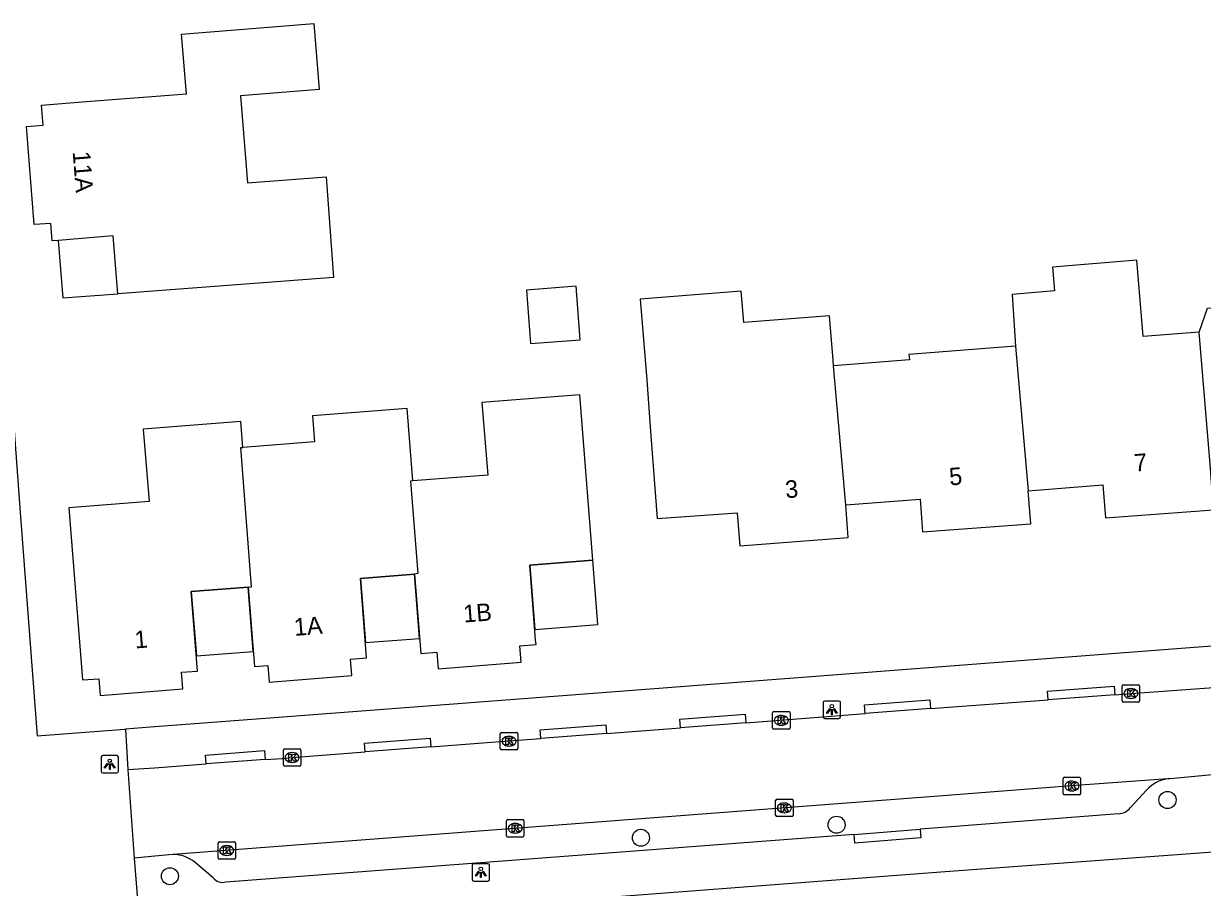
# Model space of a CAD drawing. Extents: x 157321 to 158827, y 386650 to 388532.
# Drawn here: x 158340.7 to 158408.2, y 387685.6 to 387735.1 of the extents above; entities that cross this region are included whole.
import ezdxf

# ---------------------------------------------------------------- set-up
doc = ezdxf.new("R2010")
doc.units = 0
for name, color, linetype in [('IMGEO_Boom', 7, 'Continuous'), ('IMGEO_Kolk', 7, 'Continuous'), ('IMGEO_Lichtpunt', 7, 'Continuous'), ('IMGEO_Pand', 7, 'Continuous'), ('IMGEO_Pand_nummerreeks', 7, 'Continuous'), ('IMGEO_Pand_overbouw', 7, 'Continuous'), ('IMGEO_Rijbaan_lokaal_open', 7, 'Continuous'), ('IMGEO_Voetpad_open', 7, 'Continuous')]:
    doc.layers.add(name, color=color, linetype=linetype)

msp = doc.modelspace()

# ---------------------------------------------------------------- linework, layer by layer
at = {"layer": 'IMGEO_Boom'}
for centre in [(158406.201, 387690.642), (158387.249, 387689.224), (158376.045, 387688.477), (158349.067, 387686.274)]:
    msp.add_circle(centre, 0.489, dxfattribs=at)
at = {"layer": 'IMGEO_Kolk'}
for p, q in [((158403.603, 387696.317), (158403.603, 387697.169)), ((158403.678, 387697.243), (158404.53, 387697.243)), ((158404.091, 387697.023), (158404.116, 387697.023)), ((158404.604, 387697.169), (158404.604, 387696.317)), ((158404.53, 387696.243), (158403.678, 387696.243)), ((158404.114, 387696.463), (158404.089, 387696.463)), ((158383.583, 387694.776), (158383.583, 387695.628)), ((158383.658, 387695.702), (158384.51, 387695.702)), ((158384.071, 387695.482), (158384.096, 387695.482)), ((158384.584, 387695.628), (158384.584, 387694.776)), ((158384.094, 387694.922), (158384.069, 387694.922)), ((158367.991, 387693.582), (158367.991, 387694.434)), ((158368.066, 387694.508), (158368.918, 387694.508)), ((158368.479, 387694.288), (158368.504, 387694.288)), ((158368.992, 387694.434), (158368.992, 387693.582)), ((158384.51, 387694.702), (158383.658, 387694.702)), ((158355.565, 387692.647), (158355.565, 387693.499)), ((158355.64, 387693.573), (158356.492, 387693.573)), ((158356.566, 387693.499), (158356.566, 387692.647)), ((158368.918, 387693.508), (158368.066, 387693.508)), ((158368.502, 387693.728), (158368.477, 387693.728)), ((158356.076, 387692.793), (158356.051, 387692.793)), ((158356.053, 387693.353), (158356.078, 387693.353)), ((158356.492, 387692.573), (158355.64, 387692.573)), ((158400.225, 387691.014), (158400.225, 387691.866)), ((158400.3, 387691.94), (158401.152, 387691.94)), ((158400.713, 387691.72), (158400.738, 387691.72)), ((158401.226, 387691.866), (158401.226, 387691.014)), ((158401.152, 387690.94), (158400.3, 387690.94)), ((158400.736, 387691.16), (158400.711, 387691.16)), ((158383.757, 387689.763), (158383.757, 387690.615)), ((158383.832, 387690.689), (158384.684, 387690.689)), ((158384.245, 387690.469), (158384.27, 387690.469)), ((158384.758, 387690.615), (158384.758, 387689.763)), ((158368.345, 387688.595), (158368.345, 387689.447)), ((158368.42, 387689.521), (158369.272, 387689.521)), ((158369.346, 387689.447), (158369.346, 387688.595)), ((158384.684, 387689.689), (158383.832, 387689.689)), ((158384.268, 387689.909), (158384.243, 387689.909)), ((158368.856, 387688.741), (158368.831, 387688.741)), ((158368.833, 387689.301), (158368.858, 387689.301)), ((158351.824, 387687.323), (158351.824, 387688.175)), ((158351.899, 387688.249), (158352.751, 387688.249)), ((158352.312, 387688.029), (158352.337, 387688.029)), ((158352.825, 387688.175), (158352.825, 387687.323)), ((158369.272, 387688.521), (158368.42, 387688.521)), ((158352.335, 387687.469), (158352.31, 387687.469)), ((158352.751, 387687.249), (158351.899, 387687.249))]:
    msp.add_line(p, q, dxfattribs=at)
for points in [[(158403.603, 387696.317), (158403.603, 387697.169)], [(158403.678, 387697.243), (158404.53, 387697.243)], [(158403.924, 387696.943), (158404.047, 387696.943), (158404.047, 387696.792), (158404.177, 387696.943), (158404.341, 387696.943), (158404.195, 387696.792), (158404.348, 387696.543), (158404.196, 387696.543), (158404.111, 387696.707), (158404.047, 387696.64), (158404.047, 387696.543), (158403.924, 387696.543), (158403.924, 387696.943)], [(158404.604, 387697.169), (158404.604, 387696.317)], [(158404.53, 387696.243), (158403.678, 387696.243)], [(158383.583, 387694.776), (158383.583, 387695.628)], [(158383.658, 387695.702), (158384.51, 387695.702)], [(158384.584, 387695.628), (158384.584, 387694.776)], [(158383.904, 387695.402), (158384.027, 387695.402), (158384.027, 387695.251), (158384.157, 387695.402), (158384.321, 387695.402), (158384.175, 387695.251), (158384.328, 387695.002), (158384.176, 387695.002), (158384.091, 387695.166), (158384.027, 387695.099), (158384.027, 387695.002), (158383.904, 387695.002), (158383.904, 387695.402)], [(158367.991, 387693.582), (158367.991, 387694.434)], [(158368.066, 387694.508), (158368.918, 387694.508)], [(158368.312, 387694.208), (158368.435, 387694.208), (158368.435, 387694.057), (158368.565, 387694.208), (158368.729, 387694.208), (158368.583, 387694.057), (158368.736, 387693.808), (158368.584, 387693.808), (158368.499, 387693.972), (158368.435, 387693.905), (158368.435, 387693.808), (158368.312, 387693.808), (158368.312, 387694.208)], [(158368.992, 387694.434), (158368.992, 387693.582)], [(158384.51, 387694.702), (158383.658, 387694.702)], [(158355.565, 387692.647), (158355.565, 387693.499)], [(158355.64, 387693.573), (158356.492, 387693.573)], [(158356.566, 387693.499), (158356.566, 387692.647)], [(158368.918, 387693.508), (158368.066, 387693.508)], [(158355.886, 387693.273), (158356.009, 387693.273), (158356.009, 387693.122), (158356.139, 387693.273), (158356.303, 387693.273), (158356.157, 387693.122), (158356.31, 387692.873), (158356.158, 387692.873), (158356.073, 387693.037), (158356.009, 387692.97), (158356.009, 387692.873), (158355.886, 387692.873), (158355.886, 387693.273)], [(158356.492, 387692.573), (158355.64, 387692.573)], [(158400.225, 387691.014), (158400.225, 387691.866)], [(158400.3, 387691.94), (158401.152, 387691.94)], [(158400.546, 387691.64), (158400.669, 387691.64), (158400.669, 387691.489), (158400.799, 387691.64), (158400.963, 387691.64), (158400.817, 387691.489), (158400.97, 387691.24), (158400.818, 387691.24), (158400.733, 387691.404), (158400.669, 387691.337), (158400.669, 387691.24), (158400.546, 387691.24), (158400.546, 387691.64)], [(158401.226, 387691.866), (158401.226, 387691.014)], [(158401.152, 387690.94), (158400.3, 387690.94)], [(158383.757, 387689.763), (158383.757, 387690.615)], [(158383.832, 387690.689), (158384.684, 387690.689)], [(158384.078, 387690.389), (158384.201, 387690.389), (158384.201, 387690.238), (158384.331, 387690.389), (158384.495, 387690.389), (158384.349, 387690.238), (158384.502, 387689.989), (158384.35, 387689.989), (158384.265, 387690.153), (158384.201, 387690.086), (158384.201, 387689.989), (158384.078, 387689.989), (158384.078, 387690.389)], [(158384.758, 387690.615), (158384.758, 387689.763)], [(158368.345, 387688.595), (158368.345, 387689.447)], [(158368.42, 387689.521), (158369.272, 387689.521)], [(158369.346, 387689.447), (158369.346, 387688.595)], [(158384.684, 387689.689), (158383.832, 387689.689)], [(158368.666, 387689.221), (158368.789, 387689.221), (158368.789, 387689.07), (158368.919, 387689.221), (158369.083, 387689.221), (158368.937, 387689.07), (158369.09, 387688.821), (158368.938, 387688.821), (158368.853, 387688.985), (158368.789, 387688.918), (158368.789, 387688.821), (158368.666, 387688.821), (158368.666, 387689.221)], [(158351.824, 387687.323), (158351.824, 387688.175)], [(158351.899, 387688.249), (158352.751, 387688.249)], [(158352.825, 387688.175), (158352.825, 387687.323)], [(158369.272, 387688.521), (158368.42, 387688.521)], [(158352.145, 387687.949), (158352.268, 387687.949), (158352.268, 387687.798), (158352.398, 387687.949), (158352.562, 387687.949), (158352.416, 387687.798), (158352.569, 387687.549), (158352.417, 387687.549), (158352.332, 387687.713), (158352.268, 387687.646), (158352.268, 387687.549), (158352.145, 387687.549), (158352.145, 387687.949)], [(158352.751, 387687.249), (158351.899, 387687.249)]]:
    msp.add_lwpolyline(points, dxfattribs=at)
for centre, start, end in [((158403.68, 387697.167), 91.55205, 178.44795), ((158403.68, 387697.167), 91.55205, 178.44795), ((158404.528, 387697.167), 1.55205, 88.44795), ((158404.528, 387697.167), 1.55205, 88.44795), ((158403.68, 387696.319), 181.55205, 268.44795), ((158403.68, 387696.319), 181.55205, 268.44795), ((158404.528, 387696.319), 271.55205, 358.44795), ((158404.528, 387696.319), 271.55205, 358.44795), ((158383.66, 387695.626), 91.55205, 178.44795), ((158383.66, 387695.626), 91.55205, 178.44795), ((158384.508, 387695.626), 1.55205, 88.44795), ((158384.508, 387695.626), 1.55205, 88.44795), ((158368.068, 387694.432), 91.55205, 178.44795), ((158368.068, 387694.432), 91.55205, 178.44795), ((158368.916, 387694.432), 1.55205, 88.44795), ((158368.916, 387694.432), 1.55205, 88.44795), ((158383.66, 387694.778), 181.55205, 268.44795), ((158383.66, 387694.778), 181.55205, 268.44795), ((158384.508, 387694.778), 271.55205, 358.44795), ((158384.508, 387694.778), 271.55205, 358.44795), ((158355.642, 387693.497), 91.55205, 178.44795), ((158355.642, 387693.497), 91.55205, 178.44795), ((158356.49, 387693.497), 1.55205, 88.44795), ((158356.49, 387693.497), 1.55205, 88.44795), ((158368.068, 387693.584), 181.55205, 268.44795), ((158368.068, 387693.584), 181.55205, 268.44795), ((158368.916, 387693.584), 271.55205, 358.44795), ((158368.916, 387693.584), 271.55205, 358.44795), ((158355.642, 387692.649), 181.55205, 268.44795), ((158355.642, 387692.649), 181.55205, 268.44795), ((158356.49, 387692.649), 271.55205, 358.44795), ((158356.49, 387692.649), 271.55205, 358.44795), ((158400.302, 387691.864), 91.55205, 178.44795), ((158400.302, 387691.864), 91.55205, 178.44795), ((158401.15, 387691.864), 1.55205, 88.44795), ((158401.15, 387691.864), 1.55205, 88.44795), ((158400.302, 387691.016), 181.55205, 268.44795), ((158400.302, 387691.016), 181.55205, 268.44795), ((158401.15, 387691.016), 271.55205, 358.44795), ((158401.15, 387691.016), 271.55205, 358.44795), ((158383.834, 387690.613), 91.55205, 178.44795), ((158383.834, 387690.613), 91.55205, 178.44795), ((158384.682, 387690.613), 1.55205, 88.44795), ((158384.682, 387690.613), 1.55205, 88.44795), ((158368.422, 387689.445), 91.55205, 178.44795), ((158368.422, 387689.445), 91.55205, 178.44795), ((158369.27, 387689.445), 1.55205, 88.44795), ((158369.27, 387689.445), 1.55205, 88.44795), ((158383.834, 387689.765), 181.55205, 268.44795), ((158383.834, 387689.765), 181.55205, 268.44795), ((158384.682, 387689.765), 271.55205, 358.44795), ((158384.682, 387689.765), 271.55205, 358.44795), ((158351.901, 387688.173), 91.55205, 178.44795), ((158351.901, 387688.173), 91.55205, 178.44795), ((158352.749, 387688.173), 1.55205, 88.44795), ((158352.749, 387688.173), 1.55205, 88.44795), ((158368.422, 387688.597), 181.55205, 268.44795), ((158368.422, 387688.597), 181.55205, 268.44795), ((158369.27, 387688.597), 271.55205, 358.44795), ((158369.27, 387688.597), 271.55205, 358.44795), ((158351.901, 387687.325), 181.55205, 268.44795), ((158351.901, 387687.325), 181.55205, 268.44795), ((158352.749, 387687.325), 271.55205, 358.44795), ((158352.749, 387687.325), 271.55205, 358.44795)]:
    msp.add_arc(centre, 0.0765, start, end, dxfattribs=at)
for centre, major_axis, ratio, start_param, end_param in [((158404.09, 387696.743), (-0.387, 0.002), 0.722429, 4.712389, 7.853982), ((158404.115, 387696.743), (-0.39, 0.002), 0.717154, 1.570796, 4.712389), ((158384.07, 387695.202), (-0.387, 0.002), 0.722429, 4.712389, 7.853982), ((158384.095, 387695.202), (-0.39, 0.002), 0.717154, 1.570796, 4.712389), ((158368.478, 387694.008), (-0.387, 0.002), 0.722429, 4.712389, 7.853982), ((158368.503, 387694.008), (-0.39, 0.002), 0.717154, 1.570796, 4.712389), ((158356.052, 387693.073), (-0.387, 0.002), 0.722429, 4.712389, 7.853982), ((158356.077, 387693.073), (-0.39, 0.002), 0.717154, 1.570796, 4.712389), ((158400.712, 387691.44), (-0.387, 0.002), 0.722429, 4.712389, 7.853982), ((158400.737, 387691.44), (-0.39, 0.002), 0.717154, 1.570796, 4.712389), ((158384.244, 387690.189), (-0.387, 0.002), 0.722429, 4.712389, 7.853982), ((158384.269, 387690.189), (-0.39, 0.002), 0.717154, 1.570796, 4.712389), ((158368.832, 387689.021), (-0.387, 0.002), 0.722429, 4.712389, 7.853982), ((158368.857, 387689.021), (-0.39, 0.002), 0.717154, 1.570796, 4.712389), ((158352.311, 387687.749), (-0.387, 0.002), 0.722429, 4.712389, 7.853982), ((158352.336, 387687.749), (-0.39, 0.002), 0.717154, 1.570796, 4.712389)]:
    msp.add_ellipse(centre, major_axis=major_axis, ratio=ratio, start_param=start_param, end_param=end_param, dxfattribs=at)
at = {"layer": 'IMGEO_Lichtpunt'}
for p, q in [((158386.48, 387696.217), (158386.48, 387695.41)), ((158386.48, 387696.217), (158386.48, 387695.41)), ((158387.382, 387696.312), (158386.574, 387696.312)), ((158387.382, 387696.312), (158386.574, 387696.312)), ((158387.476, 387695.41), (158387.476, 387696.217)), ((158387.476, 387695.41), (158387.476, 387696.217)), ((158386.574, 387695.316), (158387.382, 387695.316)), ((158386.574, 387695.316), (158387.382, 387695.316)), ((158345.125, 387693.091), (158345.125, 387692.284)), ((158345.125, 387693.091), (158345.125, 387692.284)), ((158346.027, 387693.186), (158345.219, 387693.186)), ((158346.027, 387693.186), (158345.219, 387693.186)), ((158346.121, 387692.284), (158346.121, 387693.091)), ((158346.121, 387692.284), (158346.121, 387693.091)), ((158345.219, 387692.19), (158346.027, 387692.19)), ((158345.219, 387692.19), (158346.027, 387692.19)), ((158366.375, 387686.898), (158366.375, 387686.091)), ((158366.375, 387686.898), (158366.375, 387686.091)), ((158367.277, 387686.993), (158366.469, 387686.993)), ((158367.277, 387686.993), (158366.469, 387686.993)), ((158367.371, 387686.091), (158367.371, 387686.898)), ((158367.371, 387686.091), (158367.371, 387686.898)), ((158366.469, 387685.997), (158367.277, 387685.997)), ((158366.469, 387685.997), (158367.277, 387685.997))]:
    msp.add_line(p, q, dxfattribs=at)
for points in [[(158386.854, 387695.881), (158386.893, 387695.853), (158386.705, 387695.591), (158386.667, 387695.618), (158386.854, 387695.881)], [(158386.956, 387695.833), (158387.003, 387695.833), (158387.003, 387695.511), (158386.956, 387695.511), (158386.956, 387695.833)], [(158387.066, 387695.853), (158387.104, 387695.88), (158387.291, 387695.618), (158387.252, 387695.59), (158387.066, 387695.853)], [(158345.499, 387692.755), (158345.538, 387692.727), (158345.35, 387692.465), (158345.312, 387692.492), (158345.499, 387692.755)], [(158345.711, 387692.727), (158345.749, 387692.754), (158345.936, 387692.492), (158345.897, 387692.464), (158345.711, 387692.727)], [(158345.601, 387692.707), (158345.648, 387692.707), (158345.648, 387692.385), (158345.601, 387692.385), (158345.601, 387692.707)], [(158366.749, 387686.562), (158366.788, 387686.534), (158366.6, 387686.272), (158366.562, 387686.299), (158366.749, 387686.562)], [(158366.851, 387686.514), (158366.898, 387686.514), (158366.898, 387686.192), (158366.851, 387686.192), (158366.851, 387686.514)], [(158366.961, 387686.534), (158366.999, 387686.561), (158367.186, 387686.299), (158367.147, 387686.271), (158366.961, 387686.534)]]:
    msp.add_lwpolyline(points, dxfattribs=at)
for centre in [(158386.979, 387696.015), (158345.624, 387692.889), (158366.874, 387686.696)]:
    msp.add_circle(centre, 0.0994, dxfattribs=at)
for centre, start, end in [((158386.574, 387696.217), 90, 180), ((158386.574, 387696.217), 90, 180), ((158387.382, 387696.217), 0, 90), ((158387.382, 387696.217), 0, 90), ((158386.574, 387695.41), 180, 270), ((158386.574, 387695.41), 180, 270), ((158387.382, 387695.41), 270, 0), ((158387.382, 387695.41), 270, 360), ((158345.219, 387693.091), 90, 180), ((158345.219, 387693.091), 90, 180), ((158346.027, 387693.091), 0, 90), ((158346.027, 387693.091), 0, 90), ((158345.219, 387692.284), 180, 270), ((158345.219, 387692.284), 180, 270), ((158346.027, 387692.284), 270, 0), ((158346.027, 387692.284), 270, 360), ((158366.469, 387686.898), 90, 180), ((158366.469, 387686.898), 90, 180), ((158367.277, 387686.898), 0, 90), ((158367.277, 387686.898), 0, 90), ((158366.469, 387686.091), 180, 270), ((158366.469, 387686.091), 180, 270), ((158367.277, 387686.091), 270, 0), ((158367.277, 387686.091), 270, 360)]:
    msp.add_arc(centre, 0.0946, start, end, dxfattribs=at)
at = {"layer": 'IMGEO_Pand'}
for points in [[(158358.431, 387720.577), (158346.084, 387719.643), (158345.822, 387722.961), (158342.666, 387722.699), (158342.322, 387722.671), (158342.25, 387723.675), (158341.303, 387723.6), (158340.856, 387729.215), (158341.813, 387729.291), (158341.711, 387730.443), (158344.036, 387730.627), (158350.026, 387731.1), (158349.738, 387734.522), (158357.317, 387735.12), (158357.615, 387731.342), (158353.109, 387730.986), (158353.503, 387725.992), (158358.009, 387726.347), (158358.431, 387720.577)], [(158408.005, 387717.435), (158404.808, 387717.186), (158404.448, 387721.557), (158399.613, 387721.159), (158399.724, 387719.808), (158397.297, 387719.608), (158397.496, 387716.634)], [(158369.481, 387719.846), (158369.722, 387716.784), (158372.568, 387717.008), (158372.327, 387720.07), (158369.481, 387719.846)], [(158387.08, 387715.519), (158387.053, 387715.828), (158386.847, 387718.386), (158381.932, 387718), (158381.791, 387719.794), (158376.008, 387719.34), (158376.372, 387714.714), (158376.599, 387711.744), (158376.979, 387706.758), (158381.56, 387707.094), (158381.699, 387705.202), (158387.914, 387705.672), (158387.77, 387707.559)], [(158408.005, 387717.435), (158408.497, 387718.819), (158416.111, 387719.411), (158417.458, 387719.515), (158416.285, 387716.872), (158421.771, 387714.439)], [(158408.664, 387709.622), (158408.005, 387717.435)], [(158397.496, 387716.634), (158391.394, 387716.169), (158391.418, 387715.85), (158387.08, 387715.519)], [(158397.496, 387716.634), (158398.224, 387708.351)], [(158387.77, 387707.559), (158387.08, 387715.519)], [(158363.082, 387703.585), (158363.433, 387699.038), (158364.36, 387699.11), (158364.433, 387698.163), (158369.187, 387698.53), (158369.114, 387699.477), (158370.035, 387699.546), (158370.013, 387699.821), (158369.672, 387704.102), (158373.281, 387704.384), (158372.541, 387713.857), (158366.939, 387713.411), (158367.269, 387709.254), (158362.972, 387708.917)], [(158362.972, 387708.917), (158362.647, 387713.075), (158357.235, 387712.651), (158357.352, 387711.155), (158353.241, 387710.836)], [(158353.241, 387710.836), (158353.124, 387712.331), (158347.544, 387711.894), (158347.872, 387707.74), (158343.287, 387707.37), (158344.064, 387697.52), (158345.001, 387697.578), (158345.076, 387696.631), (158349.806, 387697.009), (158349.73, 387697.956), (158350.657, 387698.03), (158350.293, 387702.585), (158353.549, 387702.841)], [(158353.549, 387702.841), (158353.75, 387702.855), (158353.123, 387710.829), (158353.241, 387710.836)], [(158398.224, 387708.351), (158402.497, 387708.693), (158402.648, 387706.805), (158408.84, 387707.269), (158408.664, 387709.622)], [(158362.972, 387708.917), (158362.853, 387708.909), (158363.267, 387703.607), (158363.082, 387703.585)], [(158387.77, 387707.559), (158392.03, 387707.884), (158392.174, 387705.997), (158398.375, 387706.463), (158398.224, 387708.351)], [(158353.549, 387702.841), (158353.907, 387698.285), (158354.674, 387698.345), (158354.748, 387697.398), (158359.491, 387697.77), (158359.417, 387698.717), (158360.334, 387698.789), (158359.977, 387703.335), (158363.082, 387703.585)]]:
    msp.add_lwpolyline(points, dxfattribs=at)
at = {"layer": 'IMGEO_Pand_overbouw'}
for points in [[(158346.084, 387719.643), (158345.822, 387722.961), (158342.666, 387722.699), (158342.931, 387719.399)], [(158373.281, 387704.384), (158369.672, 387704.102), (158369.966, 387700.417), (158373.571, 387700.701)], [(158363.082, 387703.585), (158359.977, 387703.335), (158360.266, 387699.655), (158363.367, 387699.899)], [(158353.549, 387702.841), (158350.293, 387702.585), (158350.588, 387698.894), (158353.839, 387699.15)]]:
    msp.add_lwpolyline(points, close=True, dxfattribs=at)
at = {"layer": 'IMGEO_Rijbaan_lokaal_open'}
for points in [[(158403.187, 387696.67), (158404.091, 387696.739), (158409.364, 387697.125)], [(158392.633, 387695.88), (158399.364, 387696.379)], [(158403.187, 387696.67), (158399.364, 387696.379)], [(158382.042, 387695.059), (158388.891, 387695.589)], [(158392.633, 387695.88), (158388.891, 387695.589)], [(158382.042, 387695.059), (158378.301, 387694.77)], [(158364.005, 387693.68), (158368.478, 387694.022), (158370.307, 387694.161)], [(158374.066, 387694.448), (158370.307, 387694.161)], [(158374.066, 387694.448), (158378.301, 387694.77)], [(158364.005, 387693.68), (158360.256, 387693.393)], [(158354.533, 387692.953), (158351.142, 387692.706)], [(158354.533, 387692.953), (158355.493, 387693.023), (158356.066, 387693.072), (158360.256, 387693.393)], [(158346.654, 387692.38), (158348.18, 387692.491), (158351.142, 387692.706)], [(158346.654, 387692.38), (158347.023, 387687.307)], [(158409.369, 387692.133), (158406.351, 387691.855), (158406.22, 387691.846)], [(158406.22, 387691.846), (158400.711, 387691.456), (158393.084, 387690.867), (158349.258, 387687.517)], [(158349.258, 387687.517), (158348.998, 387687.497), (158347.023, 387687.307)]]:
    msp.add_lwpolyline(points, dxfattribs=at)
msp.add_arc((158370.627, 387697.406), 33.403, 200.55472, 215.51585, dxfattribs=at)
at = {"layer": 'IMGEO_Voetpad_open'}
for points in [[(158333.326, 387734.301), (158333.407, 387732.502), (158335.77, 387732.84), (158335.788, 387732.607), (158338.533, 387732.888), (158339.75, 387717.295), (158340.521, 387706.857), (158341.469, 387694.325), (158346.485, 387694.705), (158346.523, 387694.708)], [(158470.083, 387604.922), (158469.838, 387633.4), (158455.702, 387651.616), (158436.706, 387675.883), (158417.71, 387700.15), (158374.563, 387696.832), (158355.281, 387695.371), (158347.956, 387694.816), (158346.523, 387694.708)], [(158399.364, 387696.379), (158399.327, 387696.877), (158403.15, 387697.168), (158403.187, 387696.67)], [(158388.891, 387695.589), (158388.853, 387696.087), (158392.595, 387696.378), (158392.633, 387695.88)], [(158378.301, 387694.77), (158378.263, 387695.268), (158382.004, 387695.557), (158382.042, 387695.059)], [(158370.307, 387694.161), (158370.269, 387694.664), (158374.028, 387694.948), (158374.066, 387694.448)], [(158346.523, 387694.708), (158346.654, 387692.38)], [(158360.256, 387693.393), (158360.218, 387693.905), (158363.967, 387694.188), (158364.005, 387693.68)], [(158351.142, 387692.706), (158351.104, 387693.217), (158354.494, 387693.473), (158354.533, 387692.953)], [(158405.003, 387691.209), (158404.066, 387690.199)], [(158403.39, 387689.856), (158393.311, 387689.063), (158392.036, 387688.977)], [(158392.036, 387688.977), (158392.076, 387688.479), (158388.3, 387688.174), (158388.26, 387688.672)], [(158388.26, 387688.672), (158392.036, 387688.977)], [(158388.26, 387688.672), (158352.274, 387685.943)], [(158410.914, 387687.808), (158393.458, 387686.522), (158347.37, 387683.007)], [(158347.023, 387687.307), (158347.37, 387683.007)], [(158351.544, 387686.18), (158350.506, 387687.062)]]:
    msp.add_lwpolyline(points, dxfattribs=at)
for centre, radius, start, end in [((158406.414, 387689.994), 1.862, 95.98732, 139.26944), ((158403.369, 387690.735), 0.879, 271.37317, 322.43298), ((158349.272, 387685.615), 1.902, 49.52992, 90.40806), ((158352.101, 387686.653), 0.73, 220.317, 283.71018)]:
    msp.add_arc(centre, radius, start, end, dxfattribs=at)

# ---------------------------------------------------------------- texts
at = {"layer": 'IMGEO_Pand_nummerreeks'}
for s, rotation, p in [('11A', 274.55617, (158343.498, 387727.776)), ('7', 4.40605, (158404.321, 387709.453)), ('5', 4.32583, (158393.732, 387708.659)), ('3', 4.32583, (158384.342, 387707.929)), ('1B', 4.41571, (158365.905, 387700.804)), ('1A', 4.48383, (158356.211, 387700.04)), ('1', 4.5672, (158347.079, 387699.319))]:
    msp.add_text(s, height=1, rotation=rotation, dxfattribs=at).set_placement(p)

doc.saveas('drawing.dxf')
